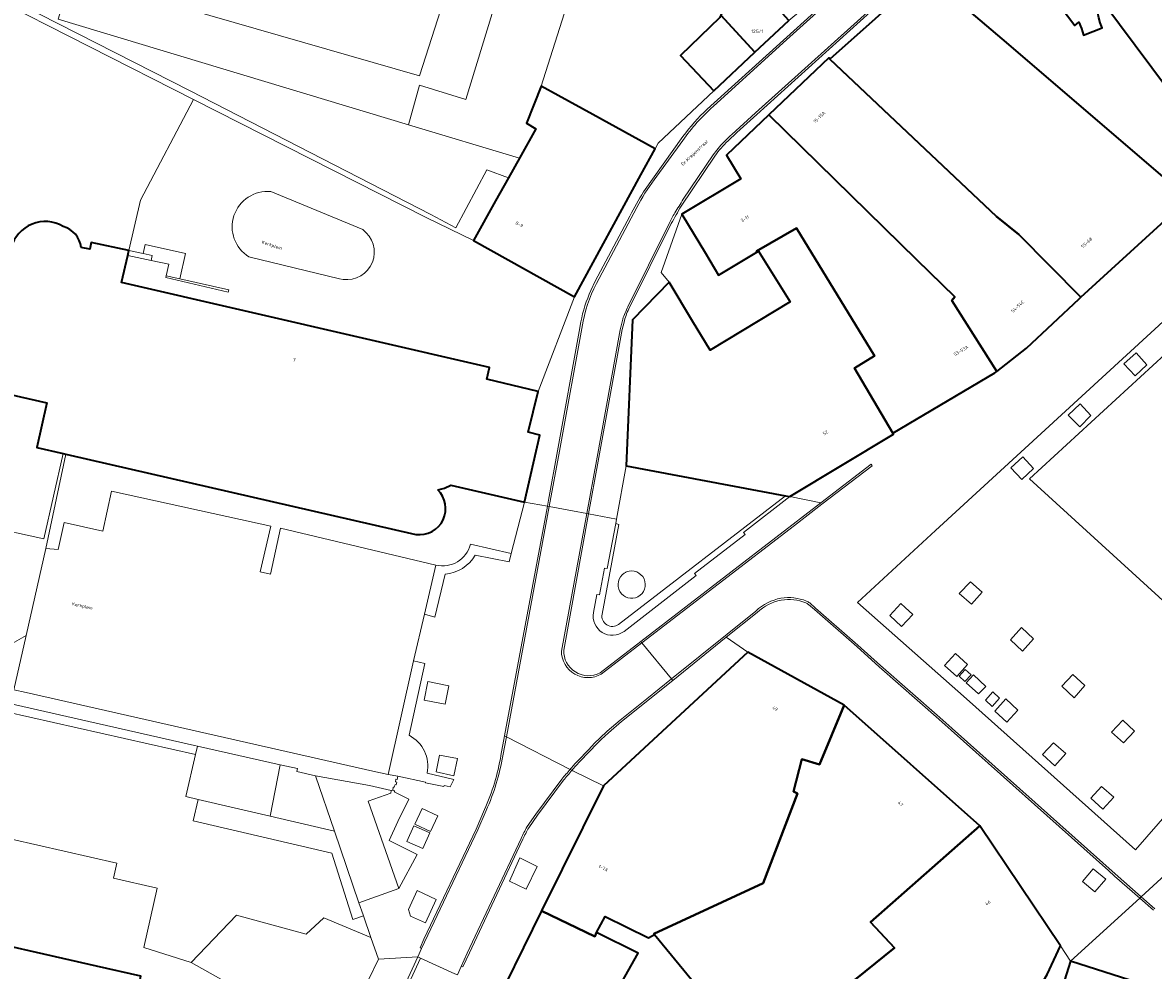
# Model space of a CAD drawing. Header units: metres. Extents: x 197700 to 204338, y 317132 to 325229.
# Tile 704 of 1056: x 202374 to 202499, y 319612 to 319717. Entities that reach past the tile are written whole.
import ezdxf
from ezdxf.enums import TextEntityAlignment as Align

# ---------------------------------------------------------------- set-up
doc = ezdxf.new("R2010")
doc.units = ezdxf.units.M
for name, color, linetype, lineweight in [('B-WE-GR-BEPLANTING_CULTUUR_BODEMBEDEKKER-GV', 90, 'Continuous', 18), ('B-WE-GR-BEPLANTING_CULTUUR_HEESTERS-GV', 90, 'Continuous', 18), ('B-WE-IE-TERREINAFSCHEIDING_KUNSTMATIG_HEKWERK-G', 20, 'IE-TERREINAFSCHEIDING-KUNSTMATIG', 18), ('B-WE-IE-TERREINAFSCHEIDING_KUNSTMATIG_MUUR-G', 90, 'IE-TERREINAFSCHEIDING-KUNSTMATIG-DICHT', 18), ('B-WE-OG-BEBOUWING-GV', 7, 'Continuous', 35), ('B-WE-OG-BEBOUWING-T18', 10, 'Continuous', 18), ('B-WE-OG-TERREIN_ERF-GV', 7, 'Continuous', 18), ('B-WE-OG-TERREIN_ONBEGROEID-GV', 7, 'Continuous', 18), ('B-WE-OG-TOPOGRAFIE-T18', 10, 'Continuous', 18), ('B-WE-VH-ONVERHARD-GV', 252, 'Continuous', 18), ('B-WE-VH-VERHARDING_ASFALT-GV', 252, 'Continuous', 18), ('B-WE-VH-VERHARDING_BEDRIJFSVLOERPLAAT-GV', 252, 'Continuous', 18), ('B-WE-VH-VERHARDING_BETONSTRAATSTEEN-GV', 252, 'Continuous', 18), ('B-WE-VH-VERHARDING_OPEN-GV', 252, 'Continuous', 18), ('B-WE-VH-VERHARDING_SIERBESTRATING-GV', 252, 'Continuous', 18), ('B-WE-VH-VERHARDING_STRAATBAKSTEEN-GV', 252, 'Continuous', 18), ('B-WE-VH-VERHARDING_TEGEL-GV', 252, 'Continuous', 18)]:
    doc.layers.add(name, color=color, linetype=linetype, lineweight=lineweight)
doc.styles.add('NLCS-ISO-M200-T18', font='NLCS-ISO.ttf', dxfattribs={"height": 0.36})
doc.linetypes.add('IE-TERREINAFSCHEIDING-KUNSTMATIG', pattern='A,4,[82,NLCS.SHX,S=0.75,R=90,X=0,Y=0],4,-2', length=10)
doc.linetypes.add('IE-TERREINAFSCHEIDING-KUNSTMATIG-DICHT', pattern='A,8,-1,[82,NLCS.SHX,S=0.75,R=90,X=0,Y=0],-1', length=10)

msp = doc.modelspace()

# ---------------------------------------------------------------- linework, layer by layer
at = {"layer": 'B-WE-GR-BEPLANTING_CULTUUR_BODEMBEDEKKER-GV'}
msp.add_lwpolyline([(202428.86, 319701.653), (202430.668, 319704.894), (202429.633, 319705.508), (202431.253, 319709.579), (202439.119, 319734.394), (202439.216, 319734.701), (202441.326, 319741.359), (202440.868, 319741.652), (202442.412, 319744.12), (202440.388, 319745.438), (202440.261, 319745.471), (202434.874, 319747.084), (202434.831, 319746.943), (202422.966, 319708.129), (202417.872, 319709.673), (202416.648, 319705.335)], close=True, dxfattribs=at)
for points in [[(202401.512, 319697.985, 0.794028), (202399.116, 319690.802)], [(202409.465, 319688.327, 0.7833879), (202411.625, 319693.796)]]:
    msp.add_lwpolyline(points, format="xyb", dxfattribs=at)
for points in [[(202411.625, 319693.796), (202401.512, 319697.985)], [(202399.116, 319690.802), (202409.059, 319688.386), (202409.465, 319688.327)]]:
    msp.add_lwpolyline(points, dxfattribs=at)
at = {"layer": 'B-WE-GR-BEPLANTING_CULTUUR_HEESTERS-GV'}
for points in [[(202378.674, 319669.18), (202375.777, 319669.844), (202376.899, 319674.737), (202369.297, 319676.48), (202368.522, 319672.948), (202368.416, 319672.707), (202368.355, 319672.567), (202367.793, 319672.577), (202367.527, 319672.651), (202365.736, 319663.794), (202368.795, 319663.313), (202370.163, 319661.178), (202376.536, 319659.78)], [(202392.182, 319631.433), (202393.532, 319631.132), (202401.455, 319629.283), (202402.544, 319634.924), (202393.451, 319636.997), (202393.241, 319636.075)], [(202414.75, 319632.116), (202414.724, 319631.815), (202412.22, 319630.94), (202415.581, 319621.336), (202417.629, 319625.07), (202414.52, 319626.604), (202415.483, 319628.688), (202416.708, 319631.171), (202415.085, 319631.971), (202415.141, 319632.08), (202414.94, 319632.126)]]:
    msp.add_lwpolyline(points, close=True, dxfattribs=at)
for points in [[(202423.477, 319659.189, -0.411138), (202419.668, 319656.906)], [(202420.693, 319655.913, 0.2506027), (202424.001, 319658.004)], [(202418.714, 319634.022, 0.3368817), (202416.726, 319638.177)]]:
    msp.add_lwpolyline(points, format="xyb", dxfattribs=at)
for points in [[(202424.001, 319658.004), (202427.74, 319657.271), (202427.954, 319658.19), (202423.477, 319659.189)], [(202419.668, 319656.906), (202418.401, 319651.492), (202419.562, 319651.163), (202420.693, 319655.913)], [(202417.223, 319646.357), (202414.432, 319633.86), (202415.481, 319633.676), (202418.516, 319633.039), (202418.542, 319632.946), (202420.534, 319632.545), (202420.582, 319632.649), (202421.241, 319632.499), (202421.646, 319633.318), (202418.714, 319634.022)], [(202416.726, 319638.177), (202418.473, 319646.069), (202417.223, 319646.357)]]:
    msp.add_lwpolyline(points, dxfattribs=at)
at = {"layer": 'B-WE-IE-TERREINAFSCHEIDING_KUNSTMATIG_HEKWERK-G'}
msp.add_lwpolyline([(202288.297, 319773.329), (202312.561, 319759.901), (202338.124, 319746.043), (202363.011, 319732.513), (202359.558, 319725.946), (202392.639, 319709.078), (202419.109, 319695.475), (202421.855, 319693.99), (202425.256, 319700.379), (202427.655, 319699.493)], dxfattribs=at)
at = {"layer": 'B-WE-IE-TERREINAFSCHEIDING_KUNSTMATIG_MUUR-G'}
for points in [[(202358.774, 319725.521), (202393.003, 319708.108)], [(202387.489, 319691.16), (202385.915, 319691.49)], [(202388.342, 319690.414), (202388.474, 319690.954), (202387.489, 319691.16)], [(202385.79, 319690.954), (202388.342, 319690.414)], [(202391.508, 319688.377), (202396.886, 319687.18), (202396.834, 319686.929), (202389.956, 319688.522), (202390, 319688.712), (202390.019, 319688.708)], [(202390.019, 319688.708), (202391.508, 319688.377)], [(202406.432, 319633.707), (202408.509, 319627.637)], [(202414.75, 319632.116), (202412.376, 319632.67)], [(202415.581, 319621.336), (202412.22, 319630.94), (202414.724, 319631.815), (202414.75, 319632.116)], [(202408.509, 319627.637), (202411.205, 319619.757)]]:
    msp.add_lwpolyline(points, dxfattribs=at)
at = {"layer": 'B-WE-OG-BEBOUWING-GV'}
for points in [[(202492.445, 319718.2), (202493.117, 319718.721), (202501.871, 319707.018), (202505.371, 319709.718), (202507.032, 319707.514), (202513.196, 319712.159), (202511.535, 319714.363), (202515.096, 319717.051), (202506.212, 319728.762), (202510.505, 319732.02), (202499.206, 319745.489), (202490.303, 319738.769), (202491.643, 319737.008), (202480.684, 319728.681), (202480.586, 319728.607), (202489.938, 319716.258), (202490.397, 319716.614), (202490.667, 319715.909), (202490.898, 319715.186), (202492.946, 319715.99), (202492.717, 319716.56), (202492.581, 319717.102), (202492.479, 319717.624)], [(202453.176, 319721.921), (202453.117, 319721.813), (202451.003, 319717.387), (202454.763, 319713.312), (202458.498, 319716.821), (202455.8, 319719.822)], [(202451.003, 319717.387), (202450.887, 319717.144), (202446.58, 319712.963), (202450.237, 319709.06), (202454.763, 319713.312)], [(202481.357, 319678.206), (202484.609, 319680.766), (202490.431, 319686.203), (202490.598, 319686.355), (202483.788, 319693.279), (202481.343, 319695.239), (202463.015, 319712.552), (202462.886, 319712.687), (202456.303, 319706.415), (202472.58, 319690.482), (202476.732, 319686.394), (202476.408, 319686.02)], [(202426.244, 319696.963), (202423.808, 319692.596), (202434.911, 319686.404), (202442.229, 319699.836), (202443.789, 319702.697), (202436.919, 319706.467), (202433.127, 319708.549), (202431.253, 319709.579), (202429.633, 319705.508), (202430.668, 319704.894), (202428.86, 319701.653), (202427.655, 319699.493)], [(202456.303, 319706.415), (202451.647, 319701.979), (202453.203, 319699.399), (202446.729, 319695.5), (202449.309, 319691.217), (202450.765, 319688.799), (202454.975, 319691.325), (202454.914, 319691.429), (202459.345, 319693.978), (202467.893, 319679.908), (202465.709, 319678.551), (202469.922, 319671.428), (202481.142, 319678.037), (202481.357, 319678.206), (202476.408, 319686.02), (202476.732, 319686.394), (202472.58, 319690.482)], [(202445.318, 319688.028), (202441.298, 319683.876), (202440.611, 319667.807), (202458.135, 319664.519), (202458.58, 319664.435), (202458.582, 319664.435), (202469.998, 319671.285), (202469.922, 319671.428), (202465.709, 319678.551), (202467.893, 319679.908), (202459.345, 319693.978), (202454.914, 319691.429), (202454.975, 319691.325), (202455.145, 319691.427), (202458.647, 319685.874), (202449.832, 319680.53), (202447.897, 319683.744)], [(202438.115, 319632.609), (202431.304, 319618.884), (202437.137, 319616.055), (202437.353, 319616.475), (202438.275, 319618.265), (202443.043, 319615.898), (202443.72, 319616.259), (202443.654, 319616.339), (202455.657, 319621.93), (202459.426, 319631.789), (202458.984, 319632.007), (202459.922, 319635.537), (202461.868, 319634.974), (202464.578, 319641.505), (202453.968, 319647.338)], [(202479.505, 319628.237), (202464.578, 319641.505), (202461.868, 319634.974), (202459.922, 319635.537), (202458.984, 319632.007), (202459.426, 319631.789), (202455.657, 319621.93), (202443.654, 319616.339), (202443.72, 319616.259), (202447.793, 319611.318), (202447.56, 319610.826), (202447.437, 319610.232), (202447.519, 319609.638), (202447.826, 319609.202), (202448.256, 319608.833), (202448.733, 319608.669), (202449.388, 319608.676), (202449.852, 319608.82), (202454.99, 319602.586), (202459.297, 319606.057), (202470.121, 319614.811), (202467.47, 319617.618)], [(202459.297, 319606.057), (202461.811, 319602.955), (202467.406, 319607.508), (202476.596, 319596.234), (202478.945, 319598.172), (202480.618, 319601.197), (202486.914, 319611.869), (202488.349, 319615.029), (202479.505, 319628.237), (202467.47, 319617.618), (202470.121, 319614.811)], [(202431.304, 319618.884), (202425.297, 319606.696), (202435.394, 319602.543), (202435.538, 319602.801), (202435.584, 319602.885), (202437.828, 319606.91), (202441.909, 319614.231), (202437.353, 319616.475), (202437.137, 319616.055)], [(202487.946, 319608.56), (202485.696, 319602.768), (202490.842, 319600.6), (202490.696, 319600.166), (202493.548, 319599.193), (202493.019, 319597.012), (202491.025, 319592.067), (202491.69, 319591.746), (202493.997, 319590.898), (202493.504, 319589.326), (202496.297, 319588.328), (202496.403, 319588.624), (202498.477, 319594.626), (202498.565, 319595.554), (202497.3, 319596.064), (202497.5, 319597.548), (202496.759, 319597.746), (202497.387, 319601.03), (202496.805, 319605.152), (202496.42, 319605.275), (202497.806, 319610.644), (202489.476, 319613.321)]]:
    msp.add_lwpolyline(points, close=True, dxfattribs=at)
for points in [[(202500.627, 319699.601), (202500.214, 319699.117), (202499.865, 319699.416), (202481.938, 319714.777), (202474.232, 319721.381), (202472.975, 319721.452), (202463.015, 319712.552), (202481.343, 319695.239), (202483.788, 319693.279), (202490.598, 319686.355), (202500.274, 319695.201), (202500.699, 319694.716)], [(202419.87, 319665.19), (202420.615, 319665.361), (202421.308, 319665.684), (202429.428, 319663.833), (202431.104, 319671.21), (202429.822, 319671.506), (202430.908, 319675.995), (202425.259, 319677.346), (202425.585, 319678.631), (202385.097, 319687.968), (202385.79, 319690.954), (202385.915, 319691.49), (202381.765, 319692.402), (202381.598, 319691.636), (202380.672, 319691.839)], [(202369.297, 319676.48), (202376.899, 319674.737), (202375.777, 319669.844), (202378.674, 319669.18), (202378.98, 319669.11), (202417.482, 319660.281)], [(202373.685, 319551.413), (202376.047, 319562.094), (202376.443, 319563.884), (202376.546, 319564.348), (202382.388, 319563.081), (202385.89, 319577.796), (202386.593, 319578.611), (202390.138, 319594.14), (202383.561, 319595.642), (202387.141, 319611.299), (202387.196, 319611.543), (202387.229, 319611.686), (202382.353, 319612.794), (202366.207, 319616.461)]]:
    msp.add_lwpolyline(points, dxfattribs=at)
for points in [[(202378.69, 319694.158, 0.4938418), (202372.964, 319691.833)], [(202380.672, 319691.839, 0.2936896), (202378.69, 319694.158)], [(202420.481, 319661.891, 0.3058571), (202419.87, 319665.19)], [(202417.482, 319660.281, 0.325826), (202420.481, 319661.891)]]:
    msp.add_lwpolyline(points, format="xyb", dxfattribs=at)
at = {"layer": 'B-WE-OG-TERREIN_ERF-GV'}
for points in [[(202443.789, 319702.697), (202444.13, 319703.324), (202450.237, 319709.06), (202446.58, 319712.963), (202450.887, 319717.144), (202451.003, 319717.387), (202453.117, 319721.813), (202453.176, 319721.921), (202455.101, 319725.459), (202457.308, 319729.543), (202451.758, 319731.023), (202449.31, 319731.676), (202439.119, 319734.394), (202431.253, 319709.579), (202433.127, 319708.549), (202436.919, 319706.467)], [(202365.15, 319641.179), (202367.163, 319637.981), (202365.656, 319637.031), (202368.291, 319632.813), (202367.151, 319628.065), (202384.586, 319624.126), (202384.207, 319622.447), (202389.016, 319621.36), (202387.545, 319614.849), (202392.755, 319613.188), (202397.734, 319618.379), (202405.388, 319616.29), (202407.336, 319618.1), (202412.534, 319615.939), (202411.7, 319618.337), (202410.52, 319617.926), (202408.214, 319625.22), (202392.982, 319628.774), (202393.532, 319631.132), (202392.182, 319631.433), (202393.241, 319636.075), (202372.394, 319640.743), (202372.623, 319641.697), (202367.706, 319642.806)], [(202393.451, 319636.997), (202393.119, 319637.073), (202372.623, 319641.697), (202372.394, 319640.743), (202393.241, 319636.075)], [(202411.205, 319619.757), (202415.581, 319621.336), (202412.22, 319630.94), (202414.724, 319631.815), (202414.75, 319632.116), (202412.376, 319632.67), (202406.432, 319633.707), (202408.509, 319627.637)], [(202407.336, 319618.1), (202405.388, 319616.29), (202397.734, 319618.379), (202392.755, 319613.188), (202408.82, 319604.177), (202413.369, 319613.541), (202412.534, 319615.939)]]:
    msp.add_lwpolyline(points, close=True, dxfattribs=at)
for points in [[(202423.808, 319692.596), (202426.244, 319696.963), (202427.655, 319699.493), (202425.256, 319700.379), (202421.855, 319693.99), (202419.109, 319695.475), (202392.639, 319709.078), (202359.558, 319725.946)], [(202359.558, 319725.946), (202392.639, 319709.078), (202419.109, 319695.475), (202421.855, 319693.99), (202425.256, 319700.379), (202427.655, 319699.493), (202428.86, 319701.653), (202416.648, 319705.335), (202378.145, 319716.944)], [(202380.672, 319691.839), (202381.598, 319691.636), (202381.765, 319692.402), (202385.915, 319691.49), (202387.192, 319697.056), (202393.003, 319708.108), (202418.618, 319695.141), (202423.808, 319692.596)], [(202368.143, 319645.475), (202374.607, 319649.168), (202376.759, 319658.732), (202378.98, 319669.11), (202378.674, 319669.18)], [(202378.674, 319669.18), (202376.536, 319659.78), (202370.163, 319661.178)], [(202487.946, 319608.56), (202489.476, 319613.321), (202488.349, 319615.029), (202486.914, 319611.869)]]:
    msp.add_lwpolyline(points, dxfattribs=at)
for points in [[(202372.964, 319691.833, -0.4938418), (202378.69, 319694.158)], [(202378.69, 319694.158, -0.2936896), (202380.672, 319691.839)]]:
    msp.add_lwpolyline(points, format="xyb", dxfattribs=at)
at = {"layer": 'B-WE-OG-TERREIN_ONBEGROEID-GV'}
for points in [[(202496.675, 319680.242), (202495.345, 319679.032), (202496.566, 319677.734), (202497.863, 319678.933)], [(202490.519, 319674.638), (202489.221, 319673.396), (202490.487, 319672.091), (202491.707, 319673.35)], [(202484.214, 319668.822), (202482.887, 319667.604), (202484.1, 319666.312), (202485.401, 319667.521)], [(202477.233, 319653.78), (202478.562, 319652.591), (202479.749, 319653.908), (202478.461, 319655.063)], [(202471.276, 319652.241), (202470.792, 319652.686), (202469.585, 319651.354), (202470.896, 319650.142), (202472.119, 319651.466)], [(202484.063, 319650.025), (202482.857, 319648.692), (202484.172, 319647.443), (202485.383, 319648.8)], [(202476.831, 319647.188), (202475.625, 319645.854), (202476.954, 319644.646), (202478.147, 319645.971)], [(202488.514, 319643.574), (202489.851, 319642.315), (202491.036, 319643.643), (202489.727, 319644.86)], [(202483.681, 319640.952), (202482.352, 319642.188), (202481.134, 319640.843), (202482.476, 319639.623)], [(202493.981, 319638.54), (202495.307, 319637.332), (202496.505, 319638.635), (202495.204, 319639.851)], [(202488.954, 319636.172), (202487.608, 319637.36), (202486.389, 319636.059), (202487.736, 319634.838)], [(202494.218, 319631.357), (202492.892, 319632.562), (202491.695, 319631.248), (202493.022, 319630.036)], [(202492.137, 319620.946), (202493.34, 319622.346), (202491.952, 319623.507), (202490.795, 319622.104)]]:
    msp.add_lwpolyline(points, close=True, dxfattribs=at)
for points in [[(202440.375, 319656.006, 19.4401061), (202440.648, 319656.148)], [(202440.648, 319656.148, 0.0713964), (202440.375, 319656.006)]]:
    msp.add_lwpolyline(points, format="xyb", dxfattribs=at)
at = {"layer": 'B-WE-VH-ONVERHARD-GV'}
for points in [[(202418.383, 319642.032), (202418.571, 319642.004), (202420.686, 319641.614), (202421.087, 319643.631), (202418.794, 319644.087)], [(202421.647, 319633.711), (202422.05, 319635.628), (202420.078, 319635.989), (202419.699, 319634.174)], [(202428.894, 319624.711), (202427.763, 319622.124), (202429.608, 319621.243), (202430.81, 319623.743)], [(202417.6, 319621.125), (202416.642, 319619.009), (202416.895, 319618.292), (202418.533, 319617.562), (202419.709, 319620.116)]]:
    msp.add_lwpolyline(points, close=True, dxfattribs=at)
at = {"layer": 'B-WE-VH-VERHARDING_ASFALT-GV'}
for points in [[(202394.596, 319596.742), (202408.82, 319604.177), (202392.755, 319613.188), (202387.545, 319614.849), (202389.016, 319621.36), (202384.207, 319622.447), (202384.586, 319624.126), (202367.151, 319628.065)], [(202320.213, 319611.454), (202340.151, 319606.534), (202345.439, 319605.324), (202345.326, 319604.791), (202359.43, 319601.549), (202358.126, 319595.88), (202361.309, 319595.149), (202366.207, 319616.461), (202382.353, 319612.794), (202387.229, 319611.686), (202387.196, 319611.543), (202387.141, 319611.299), (202389.451, 319610.065), (202389.571, 319610.258), (202389.969, 319610.899), (202390.457, 319610.568), (202390.107, 319609.969), (202389.987, 319609.764), (202390.648, 319609.413)], [(202421.738, 319611.947), (202417.966, 319613.67), (202407.565, 319591.037), (202400.584, 319575.865), (202400.378, 319575.449), (202400.039, 319574.719), (202399.891, 319574.399), (202393.085, 319559.688), (202391.093, 319555.656), (202388.443, 319550.764)]]:
    msp.add_lwpolyline(points, dxfattribs=at)
at = {"layer": 'B-WE-VH-VERHARDING_BEDRIJFSVLOERPLAAT-GV'}
for points in [[(202440.367, 319649.612), (202448.314, 319655.764), (202448.13, 319655.98), (202453.667, 319660.258), (202453.492, 319660.484), (202458.582, 319664.435), (202458.58, 319664.435), (202458.135, 319664.519), (202439.77, 319650.383)], [(202439.461, 319661.46), (202438.52, 319656.508), (202438.223, 319656.562), (202437.662, 319653.616), (202437.375, 319653.673), (202437.002, 319651.693)], [(202437.945, 319651.505), (202439.782, 319661.373), (202439.461, 319661.46)]]:
    msp.add_lwpolyline(points, dxfattribs=at)
for points in [[(202437.002, 319651.693, 0.6892691), (202440.367, 319649.612)], [(202439.77, 319650.383, -0.6808965), (202437.945, 319651.505)]]:
    msp.add_lwpolyline(points, format="xyb", dxfattribs=at)
at = {"layer": 'B-WE-VH-VERHARDING_BETONSTRAATSTEEN-GV'}
for points in [[(202431.782, 319753.403), (202428.782, 319754.394), (202392.899, 319766.251), (202390.53, 319758.686), (202384.274, 319738.912), (202379.191, 319722.109), (202379.556, 319721.987), (202379.541, 319721.802), (202417.875, 319710.72), (202429.285, 319746.191), (202429.975, 319748.175), (202430.307, 319748.282), (202430.472, 319748.3), (202430.859, 319748.286), (202434.874, 319747.084), (202440.261, 319745.471), (202440.933, 319747.534), (202440.098, 319750.243), (202440.189, 319750.449)], [(202423.808, 319692.596), (202418.618, 319695.141), (202393.003, 319708.108), (202387.192, 319697.056), (202385.915, 319691.49), (202385.79, 319690.954), (202385.097, 319687.968), (202425.585, 319678.631), (202425.259, 319677.346), (202430.908, 319675.995), (202434.911, 319686.404)], [(202390.019, 319688.708), (202390.294, 319690.009), (202388.342, 319690.414), (202388.474, 319690.954), (202387.489, 319691.16), (202387.697, 319692.172), (202392.138, 319691.185), (202391.508, 319688.377)], [(202393.532, 319631.132), (202392.982, 319628.774), (202408.214, 319625.22), (202410.52, 319617.926), (202411.7, 319618.337), (202411.673, 319618.413), (202411.205, 319619.757), (202408.509, 319627.637), (202401.455, 319629.283)]]:
    msp.add_lwpolyline(points, close=True, dxfattribs=at)
for points in [[(202399.116, 319690.802, -0.794028), (202401.512, 319697.985)], [(202411.625, 319693.796, -0.7833879), (202409.465, 319688.327)]]:
    msp.add_lwpolyline(points, format="xyb", dxfattribs=at)
for points in [[(202401.512, 319697.985), (202411.625, 319693.796)], [(202409.465, 319688.327), (202409.059, 319688.386), (202399.116, 319690.802)], [(202502.147, 319624.804), (202502.36, 319625.055), (202502.941, 319625.654), (202497.235, 319620.428), (202498.736, 319619.105)], [(202498.596, 319618.955), (202497.074, 319620.28), (202489.476, 319613.321), (202497.806, 319610.644), (202497.952, 319610.597), (202508.492, 319608.086), (202519.602, 319605.554), (202526.41, 319604.003), (202526.926, 319603.893), (202536.627, 319601.834), (202536.939, 319601.672), (202545.048, 319597.453), (202545.221, 319597.363), (202552.87, 319590.416), (202553.312, 319590.015), (202553.184, 319589.874), (202561.872, 319579.297), (202564.374, 319573.761), (202565.942, 319570.258)], [(202447.793, 319611.318), (202443.72, 319616.259), (202443.043, 319615.898), (202438.275, 319618.265), (202437.353, 319616.475), (202441.909, 319614.231), (202437.828, 319606.91)], [(202388.443, 319550.764), (202391.093, 319555.656), (202393.085, 319559.688), (202399.891, 319574.399), (202399.607, 319574.526), (202399.95, 319575.37), (202407.775, 319592.276), (202417.688, 319613.811), (202413.369, 319613.541), (202408.82, 319604.177), (202406.069, 319597.967), (202406.043, 319597.909), (202406.016, 319597.853)]]:
    msp.add_lwpolyline(points, dxfattribs=at)
at = {"layer": 'B-WE-VH-VERHARDING_OPEN-GV'}
for points in [[(202429.285, 319746.191), (202417.875, 319710.72), (202379.541, 319721.802), (202379.52, 319721.536), (202378.145, 319716.944), (202416.648, 319705.335), (202417.872, 319709.673), (202422.966, 319708.129), (202434.831, 319746.943), (202434.874, 319747.084), (202430.859, 319748.286), (202430.472, 319748.3), (202430.307, 319748.282), (202429.975, 319748.175)], [(202445.318, 319688.028), (202447.897, 319683.744), (202449.832, 319680.53), (202458.647, 319685.874), (202455.145, 319691.427), (202454.975, 319691.325), (202450.765, 319688.799), (202449.309, 319691.217), (202446.729, 319695.5), (202444.455, 319689.072)], [(202388.342, 319690.414), (202390.294, 319690.009), (202390.019, 319688.708), (202391.508, 319688.377), (202392.138, 319691.185), (202387.697, 319692.172), (202387.489, 319691.16), (202388.474, 319690.954)], [(202406.432, 319633.707), (202404.389, 319634.214), (202404.451, 319634.52), (202402.544, 319634.924), (202401.455, 319629.283), (202408.509, 319627.637)], [(202417.357, 319628.387), (202419.074, 319627.6), (202419.88, 319629.325), (202418.175, 319630.122)], [(202419.007, 319627.459), (202417.26, 319628.23), (202416.475, 319626.49), (202418.227, 319625.712)]]:
    msp.add_lwpolyline(points, close=True, dxfattribs=at)
at = {"layer": 'B-WE-VH-VERHARDING_SIERBESTRATING-GV'}
for points in [[(202469.826, 319725.179), (202469.7, 319725.336), (202449.502, 319707.051)], [(202450.156, 319707.336), (202457.861, 319714.362), (202466.313, 319721.977), (202469.743, 319725.105), (202469.826, 319725.179)], [(202452.755, 319704.469), (202454.975, 319706.482), (202467.482, 319717.739), (202472.27, 319722.02), (202472.12, 319722.198), (202471.896, 319721.999), (202468.563, 319718.996), (202454.839, 319706.66), (202452.209, 319704.267)], [(202545.675, 319701.158), (202552.621, 319693.57), (202529.069, 319671.834), (202504.206, 319648.844), (202484.952, 319666.375), (202506.649, 319686.324), (202535.227, 319712.568), (202544.65, 319702.243)], [(202446.841, 319704.045), (202442.505, 319697.957)], [(202443.677, 319699.281), (202446.823, 319703.606)], [(202451.8, 319703.562), (202452.755, 319704.469)], [(202451.001, 319703.084), (202450.584, 319702.554), (202450.168, 319702.021), (202446.869, 319697.14)], [(202446.629, 319696.386), (202450.363, 319701.898)], [(202437.614, 319688.42), (202441.773, 319696.244)], [(202441.011, 319695.295), (202437.199, 319688.113), (202436.723, 319687.121)], [(202445.322, 319694.491), (202440.775, 319685.322)], [(202440.892, 319685.082), (202445.558, 319694.471)], [(202435.618, 319683.642), (202435.415, 319682.592), (202433.042, 319669.46), (202432.067, 319664.059), (202431.938, 319663.369), (202432.145, 319663.331), (202433.281, 319669.427), (202435.879, 319683.744)], [(202440.213, 319683.957), (202440.076, 319683.362), (202439.938, 319682.77), (202437.339, 319668.366), (202436.268, 319662.569), (202436.459, 319662.533), (202437.513, 319668.314), (202437.512, 319668.314), (202440.17, 319682.832), (202440.371, 319683.606)], [(202458.135, 319664.519), (202440.611, 319667.807), (202439.552, 319661.962), (202439.461, 319661.46), (202439.782, 319661.373), (202437.945, 319651.505)], [(202439.77, 319650.383), (202458.135, 319664.519)], [(202433.725, 319647.542), (202436.459, 319662.533), (202436.268, 319662.569), (202433.474, 319647.437)], [(202460.655, 319652.573), (202461.302, 319652.013), (202465.955, 319647.933), (202468.422, 319645.716), (202474.982, 319639.958), (202493.626, 319623.318), (202494.299, 319622.695), (202497.074, 319620.28)], [(202497.074, 319620.28), (202497.235, 319620.428), (202494.374, 319622.948), (202475.107, 319640.128), (202468.56, 319645.87), (202466.093, 319648.087), (202461.438, 319652.169), (202460.781, 319652.738)], [(202454.856, 319651.85), (202445.584, 319644.385), (202445.721, 319644.217), (202451.608, 319648.956), (202454.999, 319651.686), (202455.005, 319651.692)], [(202437.848, 319644.908), (202442.328, 319648.349), (202442.21, 319648.493), (202437.722, 319645.037)], [(202445.584, 319644.385), (202442.854, 319642.187), (202439.95, 319639.85), (202438.514, 319638.627), (202437.689, 319637.86), (202437.128, 319637.304), (202436.484, 319636.63), (202435.228, 319635.34)], [(202435.387, 319635.192), (202436.64, 319636.479), (202437.283, 319637.152), (202437.84, 319637.703), (202438.659, 319638.465), (202440.089, 319639.683), (202445.721, 319644.217), (202445.584, 319644.385)], [(202427.037, 319635.928), (202427.425, 319638.009), (202427.23, 319638.109), (202426.83, 319635.964)], [(202434.63, 319634.326), (202434.428, 319634.425), (202434.426, 319634.422)], [(202434.428, 319634.425), (202434.63, 319634.326)], [(202433.539, 319633.368), (202430.659, 319629.513), (202429.696, 319628.131)], [(202429.881, 319628.016), (202430.835, 319629.386), (202433.71, 319633.234)], [(202425.01, 319630.007), (202425.008, 319630.004), (202424.106, 319627.844), (202418.337, 319615.744), (202417.945, 319614.791), (202418.104, 319614.716)], [(202418.104, 319614.716), (202424.3, 319627.763), (202425.201, 319629.921)], [(202429.034, 319626.832), (202423.104, 319614.213), (202422.46, 319612.753), (202422.652, 319612.693), (202423.352, 319614.247), (202428.591, 319625.374), (202429.231, 319626.74)], [(202498.736, 319619.105), (202497.235, 319620.428), (202497.074, 319620.28), (202498.596, 319618.955)]]:
    msp.add_lwpolyline(points, dxfattribs=at)
for points in [[(202496.62, 319625.586), (202534.016, 319668.475), (202556.13, 319693.899), (202535.412, 319716.503), (202474.635, 319660.717), (202466.023, 319652.797), (202478.039, 319642.176)], [(202496.675, 319680.242), (202497.863, 319678.933), (202496.566, 319677.734), (202495.345, 319679.032)], [(202490.519, 319674.638), (202491.707, 319673.35), (202490.487, 319672.091), (202489.221, 319673.396)], [(202484.214, 319668.822), (202485.401, 319667.521), (202484.1, 319666.312), (202482.887, 319667.604)], [(202462.113, 319663.594), (202467.662, 319667.811), (202467.546, 319667.984), (202462.004, 319663.733), (202442.21, 319648.493), (202442.328, 319648.349), (202459.126, 319661.252)], [(202431.938, 319663.369), (202427.23, 319638.109), (202427.425, 319638.009), (202432.145, 319663.331)], [(202477.233, 319653.78), (202478.461, 319655.063), (202479.749, 319653.908), (202478.562, 319652.591)], [(202471.276, 319652.241), (202472.119, 319651.466), (202470.896, 319650.142), (202469.585, 319651.354), (202470.792, 319652.686)], [(202484.063, 319650.025), (202485.383, 319648.8), (202484.172, 319647.443), (202482.857, 319648.692)], [(202476.831, 319647.188), (202478.147, 319645.971), (202476.954, 319644.646), (202475.625, 319645.854)], [(202477.843, 319644.094), (202477.211, 319644.68), (202477.878, 319645.403), (202478.525, 319644.829)], [(202477.843, 319644.094), (202478.525, 319644.829), (202477.878, 319645.403), (202477.211, 319644.68)], [(202479.357, 319642.747), (202477.993, 319643.959), (202478.784, 319644.823), (202480.14, 319643.563)], [(202479.357, 319642.747), (202480.14, 319643.563), (202478.784, 319644.823), (202477.993, 319643.959)], [(202488.514, 319643.574), (202489.727, 319644.86), (202491.036, 319643.643), (202489.851, 319642.315)], [(202480.859, 319641.361), (202480.1, 319642.055), (202480.914, 319642.953), (202481.673, 319642.268)], [(202480.859, 319641.361), (202481.673, 319642.268), (202480.914, 319642.953), (202480.1, 319642.055)], [(202483.681, 319640.952), (202482.476, 319639.623), (202481.134, 319640.843), (202482.352, 319642.188)], [(202493.981, 319638.54), (202495.204, 319639.851), (202496.505, 319638.635), (202495.307, 319637.332)], [(202488.954, 319636.172), (202487.736, 319634.838), (202486.389, 319636.059), (202487.608, 319637.36)], [(202494.218, 319631.357), (202493.022, 319630.036), (202491.695, 319631.248), (202492.892, 319632.562)]]:
    msp.add_lwpolyline(points, close=True, dxfattribs=at)
for points in [[(202446.823, 319703.606, -0.0582533), (202450.156, 319707.336)], [(202449.502, 319707.051, 0.0414328), (202446.841, 319704.045)], [(202450.363, 319701.898, -0.0603339), (202451.8, 319703.562)], [(202452.209, 319704.267, 0.0179953), (202451.001, 319703.084)], [(202441.773, 319696.244, -0.0446221), (202443.677, 319699.281)], [(202442.505, 319697.957, 0.0216997), (202441.011, 319695.295)], [(202445.558, 319694.471, 0.0071733), (202446.629, 319696.386)], [(202446.869, 319697.14, -0.0107885), (202445.943, 319695.643)], [(202445.943, 319695.643, 0.0177505), (202445.322, 319694.491)], [(202435.879, 319683.744, -0.0784738), (202437.614, 319688.42)], [(202436.723, 319687.121, 0.0616925), (202435.618, 319683.642)], [(202440.775, 319685.322, 0.0045322), (202440.213, 319683.957)], [(202440.371, 319683.606, -0.0704871), (202440.892, 319685.082)], [(202440.648, 319656.148, -19.4401061), (202440.375, 319656.006)], [(202440.375, 319656.006, -0.0713964), (202440.648, 319656.148)], [(202457.618, 319653.263, 0.1415597), (202454.856, 319651.85)], [(202455.005, 319651.692, -0.1410328), (202457.656, 319653.049)], [(202460.435, 319652.949, 0.1335962), (202457.618, 319653.263)], [(202457.656, 319653.049, -0.1334122), (202460.355, 319652.747)], [(202460.355, 319652.747, -0.0286345), (202460.655, 319652.573)], [(202460.781, 319652.738, 0.0308823), (202460.435, 319652.949)], [(202437.945, 319651.505, 0.6808965), (202439.77, 319650.383)], [(202437.722, 319645.037, -0.5708415), (202433.725, 319647.542)], [(202433.474, 319647.437, 0.5721792), (202437.848, 319644.908)], [(202426.83, 319635.964, -0.0628177), (202425.01, 319630.007)], [(202425.201, 319629.921, 0.0628765), (202427.037, 319635.928)], [(202435.228, 319635.34, 0.004258), (202434.428, 319634.425)], [(202434.63, 319634.326, -0.0044172), (202435.387, 319635.192)], [(202434.426, 319634.422, 0.0054056), (202433.539, 319633.368)], [(202433.71, 319633.234, -0.005356), (202434.63, 319634.326)], [(202429.696, 319628.131, 0.0168468), (202429.034, 319626.832)], [(202429.231, 319626.74, -0.0168357), (202429.881, 319628.016)]]:
    msp.add_lwpolyline(points, format="xyb", dxfattribs=at)
at = {"layer": 'B-WE-VH-VERHARDING_STRAATBAKSTEEN-GV'}
for points in [[(202492.581, 319717.102), (202492.717, 319716.56), (202492.946, 319715.99), (202490.898, 319715.186), (202490.667, 319715.909), (202490.397, 319716.614), (202489.938, 319716.258), (202480.586, 319728.607)], [(202449.502, 319707.051), (202469.7, 319725.336), (202469.826, 319725.179), (202470.558, 319725.844), (202470.022, 319726.421), (202469.619, 319726.066), (202458.498, 319716.821), (202454.763, 319713.312), (202450.237, 319709.06)], [(202473.1, 319723.104), (202470.558, 319725.844), (202469.826, 319725.179), (202469.743, 319725.105), (202466.313, 319721.977), (202457.861, 319714.362), (202450.156, 319707.336)], [(202446.729, 319695.5), (202453.203, 319699.399), (202451.647, 319701.979), (202456.303, 319706.415), (202462.886, 319712.687), (202463.015, 319712.552), (202472.975, 319721.452), (202473.128, 319723.074), (202473.1, 319723.104), (202472.12, 319722.198), (202472.27, 319722.02), (202467.482, 319717.739), (202454.975, 319706.482), (202452.755, 319704.469), (202451.8, 319703.562)], [(202452.209, 319704.267), (202454.839, 319706.66), (202468.563, 319718.996), (202471.896, 319721.999), (202472.12, 319722.198), (202473.1, 319723.104)], [(202474.232, 319721.381), (202481.938, 319714.777), (202499.865, 319699.416), (202500.966, 319700.329), (202519.283, 319714.125), (202519.57, 319713.758), (202521.525, 319715.292), (202521.325, 319715.666), (202521.951, 319716.131), (202522.101, 319716.019), (202525.16, 319718.367)], [(202515.096, 319717.051), (202511.535, 319714.363), (202513.196, 319712.159), (202507.032, 319707.514), (202505.371, 319709.718), (202501.871, 319707.018), (202493.117, 319718.721)], [(202544.65, 319702.243), (202535.227, 319712.568), (202506.649, 319686.324), (202484.952, 319666.375), (202504.206, 319648.844), (202529.069, 319671.834), (202552.621, 319693.57), (202545.675, 319701.158)], [(202450.237, 319709.06), (202444.13, 319703.324), (202443.789, 319702.697), (202442.229, 319699.836), (202434.911, 319686.404), (202430.908, 319675.995), (202429.822, 319671.506), (202431.104, 319671.21), (202429.428, 319663.833), (202431.938, 319663.369), (202432.067, 319664.059), (202433.042, 319669.46), (202435.415, 319682.592), (202435.618, 319683.642)], [(202442.505, 319697.957), (202446.841, 319704.045)], [(202446.823, 319703.606), (202443.677, 319699.281)], [(202446.869, 319697.14), (202450.168, 319702.021), (202450.584, 319702.554), (202451.001, 319703.084)], [(202450.363, 319701.898), (202446.629, 319696.386)], [(202441.773, 319696.244), (202437.614, 319688.42)], [(202440.371, 319683.606), (202440.17, 319682.832), (202437.512, 319668.314), (202437.513, 319668.314), (202436.459, 319662.533), (202439.552, 319661.962), (202440.611, 319667.807), (202441.298, 319683.876), (202445.318, 319688.028), (202444.455, 319689.072), (202446.729, 319695.5)], [(202436.723, 319687.121), (202437.199, 319688.113), (202441.011, 319695.295)], [(202500.699, 319694.716), (202500.274, 319695.201), (202490.598, 319686.355), (202490.431, 319686.203), (202484.609, 319680.766), (202481.357, 319678.206), (202481.142, 319678.037), (202469.922, 319671.428), (202469.998, 319671.285), (202458.582, 319664.435), (202462.004, 319663.733), (202467.546, 319667.984), (202467.662, 319667.811), (202462.113, 319663.594), (202459.126, 319661.252), (202442.328, 319648.349), (202445.584, 319644.385), (202454.856, 319651.85)], [(202440.775, 319685.322), (202445.322, 319694.491)], [(202445.558, 319694.471), (202440.892, 319685.082)], [(202435.879, 319683.744), (202433.281, 319669.427), (202432.145, 319663.331), (202434.692, 319662.86), (202436.268, 319662.569), (202437.339, 319668.366), (202439.938, 319682.77), (202440.076, 319683.362), (202440.213, 319683.957)], [(202460.781, 319652.738), (202461.438, 319652.169), (202466.093, 319648.087), (202468.56, 319645.87), (202475.107, 319640.128), (202494.374, 319622.948), (202497.235, 319620.428), (202502.941, 319625.654), (202517.772, 319642.852), (202526.479, 319652.948), (202531.681, 319659.029), (202536.926, 319665.16), (202542.192, 319671.316), (202547.277, 319677.261)], [(202426.83, 319635.964), (202427.23, 319638.109), (202431.938, 319663.369), (202429.428, 319663.833), (202427.954, 319658.19)], [(202437.722, 319645.037), (202442.21, 319648.493), (202462.004, 319663.733), (202458.582, 319664.435), (202453.492, 319660.484), (202453.667, 319660.258), (202448.13, 319655.98), (202448.314, 319655.764), (202440.367, 319649.612)], [(202433.474, 319647.437), (202436.268, 319662.569), (202434.692, 319662.86), (202432.145, 319663.331), (202427.425, 319638.009), (202434.428, 319634.425)], [(202438.52, 319656.508), (202439.461, 319661.46), (202439.552, 319661.962), (202436.459, 319662.533), (202433.725, 319647.542)], [(202427.954, 319658.19), (202427.74, 319657.271), (202424.001, 319658.004)], [(202437.002, 319651.693), (202437.375, 319653.673), (202437.662, 319653.616), (202438.223, 319656.562), (202438.52, 319656.508)], [(202420.693, 319655.913), (202419.562, 319651.163), (202418.401, 319651.492), (202417.223, 319646.357), (202418.473, 319646.069), (202416.726, 319638.177)], [(202464.578, 319641.505), (202479.505, 319628.237), (202488.349, 319615.029), (202489.476, 319613.321), (202497.074, 319620.28), (202494.299, 319622.695), (202493.626, 319623.318), (202474.982, 319639.958), (202468.422, 319645.716), (202465.955, 319647.933), (202461.302, 319652.013), (202460.655, 319652.573)], [(202455.005, 319651.692), (202454.999, 319651.686), (202451.608, 319648.956), (202453.968, 319647.338), (202464.578, 319641.505)], [(202438.115, 319632.609), (202453.968, 319647.338), (202451.608, 319648.956), (202445.721, 319644.217), (202440.089, 319639.683), (202438.659, 319638.465), (202437.84, 319637.703), (202437.283, 319637.152), (202436.64, 319636.479), (202435.387, 319635.192)], [(202435.228, 319635.34), (202436.484, 319636.63), (202437.128, 319637.304), (202437.689, 319637.86), (202438.514, 319638.627), (202439.95, 319639.85), (202442.854, 319642.187), (202445.584, 319644.385), (202442.328, 319648.349), (202437.848, 319644.908)], [(202434.426, 319634.422), (202434.428, 319634.425), (202427.425, 319638.009), (202427.037, 319635.928)], [(202418.714, 319634.022), (202421.646, 319633.318), (202421.241, 319632.499), (202420.582, 319632.649), (202420.534, 319632.545), (202418.542, 319632.946), (202418.516, 319633.039), (202415.481, 319633.676), (202415.425, 319633.316), (202415.27, 319633.349), (202415.215, 319633.068), (202415.378, 319633.018), (202415.293, 319632.741), (202415.178, 319632.759), (202415.076, 319632.479), (202414.971, 319632.484), (202414.94, 319632.126), (202415.141, 319632.08), (202415.085, 319631.971), (202416.708, 319631.171), (202415.483, 319628.688), (202414.52, 319626.604), (202417.629, 319625.07), (202415.581, 319621.336), (202411.205, 319619.757), (202411.673, 319618.413), (202411.7, 319618.337), (202412.534, 319615.939), (202413.369, 319613.541), (202417.688, 319613.811), (202418.104, 319614.716), (202417.945, 319614.791), (202418.337, 319615.744), (202424.106, 319627.844), (202425.008, 319630.004), (202425.01, 319630.007)], [(202431.304, 319618.884), (202438.115, 319632.609), (202434.725, 319634.279), (202434.63, 319634.326)], [(202434.63, 319634.326), (202434.725, 319634.279), (202438.115, 319632.609)], [(202429.696, 319628.131), (202430.659, 319629.513), (202433.539, 319633.368)], [(202433.71, 319633.234), (202430.835, 319629.386), (202429.881, 319628.016)], [(202425.201, 319629.921), (202424.3, 319627.763), (202418.104, 319614.716), (202417.688, 319613.811), (202417.966, 319613.67)], [(202417.966, 319613.67), (202421.738, 319611.947), (202422.032, 319611.814), (202422.46, 319612.753), (202423.104, 319614.213), (202429.034, 319626.832)], [(202429.231, 319626.74), (202428.591, 319625.374), (202423.352, 319614.247), (202422.652, 319612.693), (202422.46, 319612.753), (202422.032, 319611.814)], [(202424.465, 319605.24), (202425.509, 319604.764), (202426.256, 319604.46), (202425.297, 319606.696), (202431.304, 319618.884)]]:
    msp.add_lwpolyline(points, dxfattribs=at)
for points in [[(202496.62, 319625.586), (202478.039, 319642.176), (202466.023, 319652.797), (202474.635, 319660.717), (202535.412, 319716.503), (202556.13, 319693.899), (202534.016, 319668.475)], [(202418.383, 319642.032), (202418.794, 319644.087), (202421.087, 319643.631), (202420.686, 319641.614), (202418.571, 319642.004)], [(202421.647, 319633.711), (202419.699, 319634.174), (202420.078, 319635.989), (202422.05, 319635.628)], [(202417.357, 319628.387), (202418.175, 319630.122), (202419.88, 319629.325), (202419.074, 319627.6)], [(202419.007, 319627.459), (202418.227, 319625.712), (202416.475, 319626.49), (202417.26, 319628.23)], [(202428.894, 319624.711), (202430.81, 319623.743), (202429.608, 319621.243), (202427.763, 319622.124)], [(202492.137, 319620.946), (202490.795, 319622.104), (202491.952, 319623.507), (202493.34, 319622.346)], [(202417.6, 319621.125), (202419.709, 319620.116), (202418.533, 319617.562), (202416.895, 319618.292), (202416.642, 319619.009)], [(202417.688, 319613.811), (202407.775, 319592.276), (202399.95, 319575.37), (202399.607, 319574.526), (202399.891, 319574.399), (202400.039, 319574.719), (202400.378, 319575.449), (202400.584, 319575.865), (202407.565, 319591.037), (202417.966, 319613.67)]]:
    msp.add_lwpolyline(points, close=True, dxfattribs=at)
for points in [[(202450.156, 319707.336, 0.0582533), (202446.823, 319703.606)], [(202446.841, 319704.045, -0.0414328), (202449.502, 319707.051)], [(202451.8, 319703.562, 0.0603339), (202450.363, 319701.898)], [(202451.001, 319703.084, -0.0179953), (202452.209, 319704.267)], [(202443.677, 319699.281, 0.0446221), (202441.773, 319696.244)], [(202441.011, 319695.295, -0.0216997), (202442.505, 319697.957)], [(202446.629, 319696.386, -0.0071733), (202445.558, 319694.471)], [(202445.943, 319695.643, 0.0107885), (202446.869, 319697.14)], [(202445.322, 319694.491, -0.0177505), (202445.943, 319695.643)], [(202437.614, 319688.42, 0.0784738), (202435.879, 319683.744)], [(202435.618, 319683.642, -0.0616925), (202436.723, 319687.121)], [(202440.213, 319683.957, -0.0045322), (202440.775, 319685.322)], [(202440.892, 319685.082, 0.0704871), (202440.371, 319683.606)], [(202424.001, 319658.004, -0.2506027), (202420.693, 319655.913)], [(202454.856, 319651.85, -0.1415597), (202457.618, 319653.263)], [(202457.656, 319653.049, 0.1410328), (202455.005, 319651.692)], [(202457.618, 319653.263, -0.1335962), (202460.435, 319652.949)], [(202460.355, 319652.747, 0.1334122), (202457.656, 319653.049)], [(202460.655, 319652.573, 0.0286345), (202460.355, 319652.747)], [(202460.435, 319652.949, -0.0308823), (202460.781, 319652.738)], [(202440.367, 319649.612, -0.6892691), (202437.002, 319651.693)], [(202433.725, 319647.542, 0.5708415), (202437.722, 319645.037)], [(202437.848, 319644.908, -0.5721792), (202433.474, 319647.437)], [(202416.726, 319638.177, -0.3368817), (202418.714, 319634.022)], [(202425.01, 319630.007, 0.0628177), (202426.83, 319635.964)], [(202427.037, 319635.928, -0.0628765), (202425.201, 319629.921)], [(202434.428, 319634.425, -0.004258), (202435.228, 319635.34)], [(202435.387, 319635.192, 0.0044172), (202434.63, 319634.326)], [(202433.539, 319633.368, -0.0054056), (202434.426, 319634.422)], [(202434.63, 319634.326, 0.005356), (202433.71, 319633.234)], [(202429.034, 319626.832, -0.0168468), (202429.696, 319628.131)], [(202429.881, 319628.016, 0.0168357), (202429.231, 319626.74)]]:
    msp.add_lwpolyline(points, format="xyb", dxfattribs=at)
at = {"layer": 'B-WE-VH-VERHARDING_TEGEL-GV'}
for points in [[(202417.482, 319660.281), (202378.98, 319669.11), (202376.759, 319658.732), (202378.117, 319658.611), (202378.782, 319661.598), (202383.06, 319660.649), (202384.009, 319665.048), (202401.524, 319661.179), (202400.351, 319656.155), (202401.486, 319655.91), (202402.591, 319660.965), (202419.668, 319656.906)], [(202423.477, 319659.189), (202427.954, 319658.19), (202429.428, 319663.833), (202421.308, 319665.684), (202420.615, 319665.361), (202419.87, 319665.19)], [(202372.623, 319641.697), (202393.119, 319637.073), (202393.451, 319636.997), (202402.544, 319634.924), (202404.451, 319634.52), (202404.389, 319634.214), (202406.432, 319633.707), (202412.376, 319632.67), (202414.75, 319632.116), (202414.94, 319632.126), (202414.971, 319632.484), (202415.076, 319632.479), (202415.178, 319632.759), (202415.293, 319632.741), (202415.378, 319633.018), (202415.215, 319633.068), (202415.27, 319633.349), (202415.425, 319633.316), (202415.481, 319633.676), (202414.432, 319633.86), (202412.728, 319634.247), (202374.619, 319642.89), (202373.264, 319643.197), (202374.607, 319649.168), (202368.143, 319645.475)]]:
    msp.add_lwpolyline(points, dxfattribs=at)
msp.add_lwpolyline([(202374.619, 319642.89), (202412.728, 319634.247), (202414.432, 319633.86), (202417.223, 319646.357), (202418.401, 319651.492), (202419.668, 319656.906), (202402.591, 319660.965), (202401.486, 319655.91), (202400.351, 319656.155), (202401.524, 319661.179), (202384.009, 319665.048), (202383.06, 319660.649), (202378.782, 319661.598), (202378.117, 319658.611), (202376.759, 319658.732), (202374.607, 319649.168), (202373.264, 319643.197)], close=True, dxfattribs=at)
for points in [[(202419.87, 319665.19, -0.3058571), (202420.481, 319661.891)], [(202420.481, 319661.891, -0.325826), (202417.482, 319660.281)], [(202419.668, 319656.906, 0.411138), (202423.477, 319659.189)]]:
    msp.add_lwpolyline(points, format="xyb", dxfattribs=at)

# ---------------------------------------------------------------- texts
at = {"layer": 'B-WE-OG-BEBOUWING-T18', "style": 'NLCS-ISO-M200-T18'}
msp.add_text('12G/1', height=0.36, dxfattribs=at).set_placement((202455.014, 319715.62), align=Align.MIDDLE)
for s, rotation, p in [('15-15A', 43.6, (202461.844, 319706.169)), ('3-11', 31, (202453.655, 319695.002)), ('8-9', 330.9, (202428.839, 319694.37)), ('55-68', 42.4, (202491.247, 319692.368)), ('54-54C', 43, (202483.653, 319685.346)), ('53-53A', 30.5, (202477.422, 319680.488)), ('7', 347.1, (202404.099, 319679.481)), ('52', 30.9, (202462.514, 319671.459)), ('49', 331.2, (202456.976, 319641.12)), ('47', 318.4, (202470.774, 319630.646)), ('1-7A', 333.7, (202438.089, 319623.558)), ('46', 33.8, (202480.372, 319619.753))]:
    msp.add_text(s, height=0.36, rotation=rotation, dxfattribs=at).set_placement(p, align=Align.MIDDLE)
at = {"layer": 'B-WE-OG-TOPOGRAFIE-T18', "style": 'NLCS-ISO-M200-T18'}
for s, rotation, p in [('Dr.Kreijenstraat', 43.2, (202448.167, 319702.226)), ('Kerkplein', 341.7, (202401.623, 319692.045)), ('Kerkplein', 347.3, (202380.778, 319652.354))]:
    msp.add_text(s, height=0.36, rotation=rotation, dxfattribs=at).set_placement(p, align=Align.MIDDLE)

doc.saveas('drawing.dxf')
